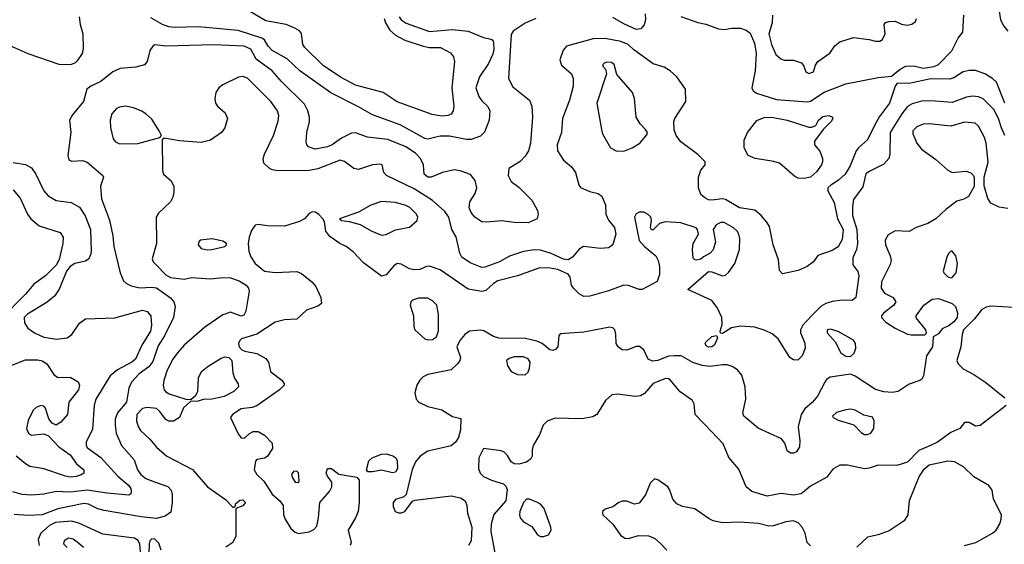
# Model space of a CAD drawing. Extents: x 1173029 to 1307123, y 522559 to 678521.
# Tile 584 of 623: x 1242798 to 1249182, y 620383 to 623786. Entities that reach past the tile are written whole.
import ezdxf

# ---------------------------------------------------------------- set-up
doc = ezdxf.new("R2010")
doc.units = 0

msp = doc.modelspace()

# ---------------------------------------------------------------- linework, layer by layer
at = {"layer": '0CON10XD'}
for points in [[(1245161.6, 623795), (1245169.4, 623765), (1245198.3, 623718.3), (1245234.5, 623685), (1245294.4, 623654.4), (1245415, 623614.1), (1245455, 623606.6), (1245526.2, 623605), (1245590.6, 623570.6), (1245610, 623545), (1245617.8, 623515), (1245599.1, 623345), (1245612.9, 623225), (1245608.8, 623195), (1245595.9, 623174.1), (1245575, 623164.2), (1245535, 623160), (1245472.2, 623172.2), (1245245, 623252.5), (1245155, 623314.6), (1244975, 623361.3), (1244882.1, 623412.1), (1244767.5, 623487.5), (1244646.9, 623605), (1244633.3, 623625), (1244626.1, 623696.1), (1244611.9, 623715), (1244581.7, 623731.7), (1244525, 623754.7), (1244395, 623778.2), (1244295, 623836.4)], [(1249145.6, 623855.6), (1249158, 623785), (1249178, 623745), (1249205, 623711.2)], [(1243183.8, 623805), (1243189.6, 623755), (1243207.1, 623695), (1243210.3, 623599.7), (1243203.6, 623566.4), (1243171.1, 623518.9), (1243155, 623504.4), (1243125, 623493.3), (1243055, 623496.5), (1242854, 623565), (1242718, 623625)], [(1246145, 623793.3), (1246076, 623764), (1245998.3, 623711.7), (1245985, 623690), (1245966.5, 623405), (1245995, 623350.8), (1246102.9, 623265), (1246118.6, 623225), (1246122.5, 623155), (1246110, 622985), (1246096.7, 622935), (1246075, 622901.2), (1246042.7, 622867.3), (1245968.8, 622821.2), (1245964.3, 622775), (1245985.6, 622735.6), (1246035, 622698.8), (1246118.8, 622615), (1246155, 622547.5), (1246160, 622525), (1246152.5, 622495), (1246095, 622468), (1246005, 622470), (1245922.2, 622482.2), (1245825, 622472.4), (1245795, 622475.3), (1245748.5, 622505), (1245725.5, 622535), (1245712.5, 622565), (1245716.1, 622605), (1245752.3, 622657.7), (1245762.7, 622695), (1245752.4, 622742.4), (1245722, 622782), (1245655, 622806.1), (1245615, 622811.5), (1245540, 622795), (1245465, 622765.5), (1245445, 622764.6), (1245420, 622785), (1245415.3, 622845.3), (1245396.9, 622885), (1245365, 622920.4), (1245302.1, 622962.1), (1245185, 623008.8), (1245054.1, 623024.1), (1244975, 623052.2), (1244949.7, 623050.3), (1244909.8, 623030.2), (1244885, 623018.6), (1244825, 622973.8), (1244795, 622961.1), (1244715, 622946.7), (1244671.4, 622961.4), (1244660, 622975), (1244655.6, 622995), (1244660.5, 623055), (1244677.3, 623125), (1244677.3, 623155), (1244666.2, 623195), (1244645, 623238.6), (1244495, 623384.5), (1244434.8, 623454.8), (1244330.9, 623530.9), (1244295.8, 623595), (1244253.8, 623615), (1244055, 623622.7), (1243745, 623614.3), (1243675, 623622.5), (1243661.2, 623615), (1243643, 623587), (1243624, 623515), (1243606.6, 623493.4), (1243551.7, 623478.3), (1243450.7, 623469.3), (1243401.3, 623448.7), (1243325, 623385.7), (1243258.8, 623355), (1243232.5, 623335), (1243212.5, 623255), (1243140.2, 623169.8), (1243121.4, 623135), (1243130.8, 623055), (1243110.8, 622905), (1243117.7, 622877.7), (1243135, 622868), (1243205, 622872.2), (1243235, 622861.8), (1243336.2, 622775), (1243341.2, 622765), (1243322.8, 622707.2), (1243329.4, 622625), (1243381.5, 622485), (1243401.2, 622385), (1243407.9, 622315), (1243448.9, 622145), (1243471.8, 622091.8), (1243490, 622075), (1243520.7, 622060.7), (1243577.2, 622047.2), (1243655, 622052.1), (1243685, 622046.1), (1243775, 621982.7), (1243797.7, 621955), (1243806.9, 621925), (1243796.2, 621855), (1243737.3, 621735), (1243695, 621670), (1243661, 621569), (1243635, 621535.3), (1243572, 621488), (1243523.9, 621435), (1243505.3, 621395), (1243491.8, 621305), (1243433.2, 621235), (1243417.7, 621195), (1243416.2, 621155), (1243423.8, 621105), (1243458.5, 621025), (1243540.2, 620930.2), (1243563.1, 620865), (1243583.1, 620835), (1243615, 620809.1), (1243672.3, 620787.7), (1243758.7, 620758.7), (1243780, 620735), (1243787.1, 620705), (1243787.5, 620655), (1243777.6, 620592.4), (1243740.8, 620565), (1243685, 620550.9), (1243585, 620560.2), (1243345, 620602), (1243305, 620613.9), (1243245, 620643.8), (1243215, 620648.7), (1243045, 620612.8), (1242945, 620574.2), (1242855, 620569.2), (1242763.3, 620576.7)], [(1245259.1, 623805), (1245272.2, 623785), (1245305, 623764.1), (1245455, 623710), (1245605, 623722.4), (1245705, 623711.2), (1245805, 623670.6), (1245855, 623660), (1245865, 623652.5), (1245870.8, 623635), (1245873.1, 623595), (1245865, 623563.3), (1245837.6, 623502.4), (1245780, 623415), (1245756.2, 623345), (1245775, 623288.6), (1245795, 623260), (1245833.3, 623223.3), (1245845.5, 623195), (1245842.4, 623135), (1245812.3, 623057.7), (1245785, 623030.4), (1245725, 623008.4), (1245695, 623008.4), (1245585, 623030.3), (1245525, 623030.6), (1245487.7, 623022.3), (1245445, 623011.1), (1245425, 623015.3), (1245265.3, 623105.3), (1245085, 623168.5), (1244995, 623221.8), (1244815, 623310.9), (1244614.8, 623454.8), (1244531.5, 623531.5), (1244435, 623587.2), (1244408.4, 623615), (1244384.8, 623654.8), (1244367.2, 623667.2), (1244215.2, 623715.2), (1244026.7, 623733.3), (1243955, 623739.1), (1243803.9, 623736.1), (1243765, 623740.4), (1243724.8, 623754.8), (1243647.6, 623797.6)], [(1246853.1, 623825), (1246855.9, 623785), (1246846.3, 623753.7), (1246825, 623727.8), (1246795, 623722.1), (1246715, 623759.6), (1246645, 623801.2)], [(1247085, 623807.5), (1247195, 623767.1), (1247247, 623757), (1247328, 623728), (1247365, 623722.5), (1247415, 623731.8), (1247471.1, 623731.1), (1247509.1, 623719.1), (1247535, 623698.6), (1247563.4, 623635), (1247572.6, 623567.4), (1247567.3, 623455), (1247544.5, 623345), (1247554, 623324), (1247575, 623308.9), (1247705, 623269.3), (1247905, 623253.8), (1247925, 623258.8), (1248014.3, 623315.7), (1248155, 623369.6), (1248365, 623411.2), (1248450.8, 623419.2), (1248506.2, 623465), (1248544.6, 623485.4), (1248595, 623486.7), (1248655, 623472.9), (1248727.3, 623482.7), (1248755, 623496.2), (1248842.9, 623585), (1248883.8, 623666.2), (1248914, 623705), (1248920, 623815)], [(1247678.2, 623815), (1247677.7, 623765), (1247656.2, 623695), (1247672.1, 623625), (1247700.6, 623560.6), (1247732.4, 623532.4), (1247755, 623524), (1247815, 623524.4), (1247866.4, 623506.4), (1247883.3, 623485), (1247895, 623447.5), (1247915, 623436.7), (1247945, 623447.5), (1247958.3, 623491.7), (1247974, 623515), (1248051.1, 623568.9), (1248083.8, 623616.2), (1248115, 623642.9), (1248205, 623671.4), (1248305, 623658.8), (1248346.1, 623646.1), (1248375, 623646.7), (1248392.3, 623657.7), (1248409.2, 623695), (1248402.5, 623755), (1248411.7, 623768.3), (1248435, 623773.8), (1248475, 623775.7), (1248516.6, 623756.6), (1248555, 623750), (1248583, 623757), (1248605.7, 623775), (1248612.9, 623795)], [(1249185, 623245.5), (1249131.7, 623381.7), (1249105.7, 623405.7), (1249055.8, 623435.8), (1248995, 623457.3), (1248955, 623457.3), (1248915, 623447.8), (1248855, 623410), (1248828.9, 623401.1), (1248705, 623403.5), (1248565, 623372.2), (1248486.4, 623373.6), (1248474.3, 623355.7), (1248438.2, 623245), (1248372.2, 623157.8), (1248342.6, 623105), (1248295, 623007.5), (1248236.7, 622955), (1248222.7, 622935), (1248181.7, 622838.3), (1248149.5, 622785), (1248106.5, 622745), (1248056.4, 622713.6), (1248038.1, 622695), (1248038.1, 622675), (1248079.8, 622599.8), (1248101.6, 622495), (1248137.5, 622425), (1248129.9, 622360.1), (1248105, 622313.1), (1248065, 622288), (1247973.8, 622256.2), (1247945, 622214.5), (1247902.9, 622185), (1247845, 622158.8), (1247745, 622136.7), (1247725, 622160), (1247718.3, 622228.3), (1247682.9, 622325), (1247659.3, 622445), (1247643.1, 622473.1), (1247605.5, 622515.5), (1247565, 622550), (1247465, 622565.4), (1247375, 622618.8), (1247355, 622624.6), (1247285, 622614.6), (1247265, 622617.9), (1247239.8, 622629.8), (1247215, 622652.5), (1247199.5, 622695), (1247199.2, 622765), (1247215, 622810), (1247242, 622845), (1247242.5, 622865), (1247195, 622911.9), (1247084.6, 622994.6), (1247054.4, 623035), (1247041.4, 623071.4), (1247039.4, 623125), (1247045.6, 623145), (1247117.1, 623255), (1247115, 623336.7), (1247058.9, 623415), (1247015, 623455.5), (1246977.7, 623477.7), (1246905, 623500.9), (1246780.2, 623590.2), (1246742.7, 623625), (1246695.9, 623645.9), (1246595, 623665.3), (1246516.9, 623663.1), (1246344, 623615), (1246322.1, 623587.9), (1246300, 623525), (1246310.9, 623490.9), (1246375.7, 623435), (1246385.7, 623405), (1246386.9, 623355), (1246363.5, 623265), (1246317.1, 623145), (1246311.8, 623055), (1246283.1, 622975), (1246285.4, 622935.4), (1246324.6, 622874.6), (1246375, 622831.4), (1246402.9, 622795), (1246422.9, 622715), (1246435, 622698), (1246495, 622672.5), (1246548.8, 622658.8), (1246572.3, 622642.3), (1246595.8, 622585), (1246598.6, 622525), (1246615.4, 622485.4), (1246655, 622437.5), (1246663.8, 622395), (1246646.9, 622335), (1246635, 622319.2), (1246615, 622307.1), (1246565, 622301.1), (1246454.7, 622315.3), (1246425, 622297.7), (1246382.5, 622245), (1246355, 622227.6), (1246325, 622233.1), (1246245, 622269.4), (1246175, 622291.6), (1246135, 622292.7), (1246065, 622282.7), (1245975, 622253.1), (1245910, 622215), (1245815, 622181.1), (1245795, 622179.2), (1245718, 622208), (1245664.4, 622245), (1245652.3, 622272.3), (1245627.1, 622377.1), (1245600, 622425), (1245581.4, 622505), (1245555, 622542.9), (1245475, 622613.8), (1245355, 622690), (1245176, 622775), (1245158.8, 622795), (1245147.5, 622845), (1245138.3, 622848.3), (1245085, 622845.7), (1244995, 622813.5), (1244965, 622821.5), (1244905, 622866.8), (1244875, 622874), (1244731.1, 622818.9), (1244675, 622808.2), (1244475, 622806.9), (1244435, 622813.3), (1244415, 622823.1), (1244381.9, 622855), (1244376.9, 622885), (1244385.6, 622915), (1244443.3, 623035), (1244475, 623127.5), (1244478.1, 623165), (1244469.4, 623195), (1244426.9, 623255), (1244365.3, 623315.3), (1244275, 623407.5), (1244245, 623418.8), (1244216.1, 623413.9), (1244115, 623362.9), (1244090, 623345), (1244070.8, 623315), (1244064.2, 623275), (1244068, 623245), (1244080, 623225), (1244131.1, 623181.1), (1244146.4, 623145), (1244128.6, 623085), (1244107.5, 623055), (1244034.5, 623005.5), (1243975, 622990.6), (1243835, 623000.6), (1243735, 623017.5), (1243722.5, 623007.5), (1243723.3, 622805), (1243730, 622785), (1243781.2, 622741.2), (1243796.9, 622705), (1243797.9, 622667.9), (1243791.9, 622635), (1243776.1, 622603.9), (1243699.1, 622530.9), (1243683.6, 622505), (1243685.4, 622335.4), (1243657.8, 622235), (1243664.4, 622215), (1243684.7, 622194.7), (1243745, 622131.8), (1243775, 622114.1), (1243865, 622103.8), (1243915, 622112.9), (1244035, 622105.2), (1244115, 622114.3), (1244165, 622112.7), (1244221.8, 622091.8), (1244266.5, 622065), (1244281.8, 622045), (1244286.2, 622025), (1244263.8, 621896.2), (1244251.1, 621868.9), (1244235, 621863.5), (1244165, 621887.9), (1244115, 621872.1), (1243998.3, 621791.7), (1243865, 621674.5), (1243820.4, 621625), (1243791.8, 621585), (1243755, 621512.5), (1243733.1, 621445), (1243729.1, 621415), (1243734.4, 621385), (1243745, 621371.4), (1243768.2, 621358.2), (1243875, 621323.8), (1243908.3, 621321.7), (1243939.5, 621350.5), (1243954, 621375), (1243957.9, 621462.1), (1243977.8, 621505), (1244021.3, 621538.7), (1244105, 621590), (1244128.6, 621598.6), (1244155, 621595.4), (1244173.1, 621575), (1244179.3, 621495), (1244191.7, 621461.7), (1244215.6, 621425), (1244217.5, 621405), (1244187.1, 621375), (1244125, 621342.3), (1244045.5, 621325.5), (1243987, 621323), (1243955, 621312), (1243905, 621310), (1243861.1, 621268.9), (1243834.1, 621205.9), (1243795, 621182.1), (1243765, 621182.3), (1243745, 621192.7), (1243705, 621247.1), (1243685, 621264.4), (1243625, 621271.2), (1243595, 621263.9), (1243557.3, 621225), (1243554.7, 621184.7), (1243566.4, 621146.4), (1243581.8, 621121.8), (1243641.8, 621065), (1243685, 621012.1), (1243752.2, 620955), (1243919.3, 620869.3), (1244015, 620755.5), (1244133.1, 620673.1), (1244175, 620627.5), (1244187.5, 620622.5), (1244197.5, 620632.5), (1244197.5, 620645), (1244225, 620668.8), (1244245, 620671.2), (1244262.5, 620655), (1244245, 620633.3), (1244200, 620615), (1244199.2, 620435), (1244180, 620395), (1244134.8, 620365.2)], [(1246715, 622932.5), (1246770, 622955), (1246818, 622985), (1246865, 623040), (1246868, 623055), (1246856, 623075), (1246820.2, 623110.2), (1246795.6, 623155), (1246784.3, 623275), (1246772, 623315), (1246670.8, 623430.8), (1246653.3, 623495), (1246635, 623508), (1246605, 623510), (1246587.5, 623505), (1246580, 623495), (1246580, 623485), (1246596.7, 623465), (1246603.3, 623435), (1246540.9, 623245), (1246569.5, 623075), (1246577.8, 623045), (1246628.6, 622955), (1246664.6, 622934.6), (1246715, 622932.5)], [(1249185, 623034.2), (1249163.9, 623083.9), (1249143.8, 623145), (1249113.6, 623203.6), (1249045, 623273.3), (1249015, 623286.5), (1248975, 623289.5), (1248936.2, 623283.8), (1248845, 623248.9), (1248705, 623259.1), (1248645, 623257.6), (1248585, 623241.3), (1248555, 623223.9), (1248517.4, 623175), (1248442.9, 623055), (1248440.8, 622915), (1248434.2, 622885.8), (1248401.7, 622848.3), (1248305, 622802.2), (1248285, 622785.6), (1248265, 622701.2), (1248205, 622618.8), (1248197.1, 622575), (1248197.1, 622515), (1248225.3, 622425.3), (1248231.2, 622335), (1248224.5, 622295.5), (1248199.1, 622240.9), (1248200, 622195), (1248232.7, 622152.7), (1248239.2, 622125), (1248220, 621985), (1248195, 621964.2), (1248133.2, 621966.8), (1248065, 621957.8), (1248025, 621945.5), (1247995, 621927.2), (1247931.6, 621865), (1247876.4, 621805), (1247860.4, 621775), (1247861.2, 621755), (1247888, 621688), (1247890.8, 621655), (1247872.2, 621605), (1247842.6, 621577.4), (1247815, 621578.9), (1247790.6, 621595), (1247716.5, 621715), (1247677.7, 621747.7), (1247630.9, 621770.9), (1247565, 621791.1), (1247472.6, 621797.4), (1247413.3, 621786.7), (1247355, 621750), (1247341.7, 621751.7), (1247340, 621765), (1247352.1, 621807.9), (1247350.4, 621855), (1247320.1, 621920.1), (1247285.6, 621965.6), (1247130, 622035), (1247265, 622152), (1247285, 622150.8), (1247355, 622124.7), (1247375, 622129.7), (1247394.8, 622145.2), (1247433.9, 622205), (1247464.3, 622295), (1247466.9, 622365), (1247461.4, 622395), (1247450, 622415), (1247425.8, 622435.8), (1247365, 622470), (1247345, 622470.5), (1247315, 622455.7), (1247294.3, 622425), (1247309.2, 622345), (1247295, 622294.3), (1247275, 622271.9), (1247231.2, 622248.8), (1247215, 622233.3), (1247185, 622226.7), (1247175, 622227.5), (1247165, 622240), (1247160, 622295), (1247163.8, 622335), (1247198.8, 622395), (1247193.8, 622425), (1247185, 622436.2), (1247085, 622467.8), (1246985, 622474.5), (1246946.7, 622465), (1246905, 622422.5), (1246895, 622422.5), (1246887.5, 622435), (1246893.6, 622486.4), (1246890, 622505), (1246873.1, 622523.1), (1246845, 622537.1), (1246815, 622538.6), (1246795, 622525.8), (1246784.6, 622505), (1246815, 622353.3), (1246848.8, 622315), (1246922.5, 622255), (1246937.8, 622225), (1246945.6, 622185), (1246947, 622133), (1246932.3, 622087.7), (1246835, 622035.6), (1246814.4, 622035.6), (1246745, 622061.2), (1246715, 622064.7), (1246615, 622027.1), (1246495, 621993.5), (1246455, 621990.5), (1246425, 622007.5), (1246390, 622045), (1246376.9, 622065), (1246368.1, 622115), (1246354.4, 622135), (1246286.9, 622165), (1246225, 622175.6), (1246165, 622174.7), (1246025, 622123.6), (1245898.7, 622091.3), (1245870, 622075), (1245820, 622030), (1245795, 622022.9), (1245705, 622037.7), (1245525, 622164.4), (1245455, 622186.9), (1245435, 622185.7), (1245392.5, 622165), (1245355, 622162.5), (1245325, 622170.5), (1245271.4, 622201.4), (1245245, 622204.5), (1245225, 622190.5), (1245175, 622131.9), (1245145, 622121.4), (1245028.3, 622208.3), (1244961.2, 622281.2), (1244915.4, 622315.4), (1244873.8, 622335), (1244808.8, 622378.8), (1244784, 622415), (1244774.1, 622474.1), (1244764.2, 622494.2), (1244735, 622524), (1244715, 622538), (1244695, 622538.8), (1244675, 622528), (1244645.7, 622495), (1244612.9, 622477.1), (1244515, 622447.5), (1244405, 622449.5), (1244345, 622458.6), (1244325, 622452.5), (1244301.2, 622418.8), (1244286.9, 622375), (1244280, 622335), (1244283.8, 622285), (1244296.9, 622246.9), (1244324, 622204), (1244385.3, 622155.3), (1244455, 622146.1), (1244595, 622152.7), (1244625, 622140), (1244692.5, 622085), (1244718.5, 622055), (1244751.1, 621985), (1244754.5, 621945), (1244732.2, 621927.8), (1244658.8, 621901.2), (1244595, 621844.5), (1244515, 621838.5), (1244455, 621823.5), (1244335, 621746.2), (1244237.1, 621715), (1244224.5, 621705), (1244217.7, 621685), (1244221.3, 621665), (1244237.5, 621645), (1244258.8, 621635), (1244335, 621621.1), (1244395, 621588.5), (1244410.6, 621565), (1244424.2, 621505), (1244500.8, 621445), (1244512.5, 621425), (1244512, 621415), (1244482.2, 621385), (1244335, 621281.8), (1244305, 621271.1), (1244235, 621261.1), (1244178.1, 621225), (1244165.8, 621205), (1244215, 621098.8), (1244235, 621074), (1244255, 621071.2), (1244288.3, 621101.7), (1244312.5, 621115), (1244344.3, 621114.3), (1244385, 621092), (1244435, 621040), (1244438.1, 621005), (1244404.2, 620955.8), (1244387.3, 620942.7), (1244336.4, 620933.6), (1244327.7, 620922.3), (1244318.1, 620865), (1244335.7, 620835), (1244382, 620792), (1244435, 620707.5), (1244485.8, 620665), (1244505.7, 620635), (1244509.4, 620575), (1244519.4, 620545), (1244556.5, 620485), (1244585, 620461.1), (1244605, 620454.1), (1244675, 620463.8), (1244705, 620478.1), (1244725, 620501.2), (1244735.6, 620555), (1244743.5, 620655), (1244806.9, 620725), (1244821.9, 620755), (1244822.5, 620785), (1244793.1, 620825), (1244785.7, 620845), (1244795, 620873.8), (1244820, 620875), (1244867.3, 620837.3), (1244985, 620817.5), (1244999.3, 620799.3), (1244998.9, 620655), (1244992.5, 620595), (1244975, 620554.2), (1244926.9, 620475), (1244947.1, 620395), (1244940, 620375)], [(1243445, 622982), (1243565, 622982.9), (1243707.5, 623022.5), (1243717.5, 623035), (1243703.3, 623065), (1243655, 623140), (1243616, 623176), (1243585, 623194.4), (1243535.4, 623215.4), (1243485, 623224.5), (1243445, 623218.9), (1243425, 623209.4), (1243395.5, 623175), (1243385.5, 623135), (1243386.4, 623086.4), (1243405, 623013.3), (1243420, 622995), (1243445, 622982)], [(1247885, 622757.1), (1247845, 622759.2), (1247825, 622770), (1247725, 622855.6), (1247687.2, 622867.2), (1247567.5, 622885), (1247521.2, 622905), (1247495.8, 622955), (1247495.8, 623005), (1247518, 623055), (1247578.3, 623131.7), (1247625, 623152.7), (1247675, 623153.1), (1247774.6, 623134.6), (1247915, 623090), (1247935, 623090), (1247959.5, 623100.5), (1247977.5, 623135), (1248005, 623157.8), (1248044.2, 623164.2), (1248067.5, 623155), (1248071.2, 623145), (1248060, 623125), (1248006.7, 623075), (1247951.2, 622998.8), (1247951.2, 622975), (1247985, 622933.3), (1248003.1, 622885), (1248004.4, 622865), (1247997.5, 622845), (1247965, 622799.4), (1247925, 622764.7), (1247885, 622757.1)], [(1249205, 622562.5), (1249149.7, 622569.7), (1249095, 622596.2), (1249075.7, 622625.7), (1249052.3, 622707.7), (1249052, 622765), (1249077.6, 622862.4), (1249064.8, 622984.8), (1249052.7, 623022.7), (1249015.6, 623095), (1248994, 623116), (1248925, 623121.5), (1248835, 623096.1), (1248695, 623111.1), (1248655, 623109.2), (1248615, 623090.9), (1248590, 623065), (1248589.5, 623045), (1248615.5, 622985), (1248645.8, 622945.8), (1248738.5, 622878.5), (1248815, 622809.2), (1248845, 622795.8), (1248862.5, 622797.5), (1248935, 622803.1), (1248965, 622792.2), (1248982.9, 622775), (1248987.7, 622762.3), (1248986, 622705), (1248949.7, 622640.3), (1248918.8, 622621.2), (1248875, 622610), (1248804, 622556), (1248738.6, 622495), (1248685.8, 622465), (1248611.4, 622438.6), (1248565, 622412.9), (1248475, 622416), (1248428.8, 622391.2), (1248410, 622355), (1248412.9, 622325), (1248441.5, 622255), (1248447.5, 622225), (1248441.2, 622198.8), (1248386.9, 622085), (1248384.5, 622045), (1248405, 622012.5), (1248461.2, 621985), (1248478, 621955), (1248466.4, 621933.6), (1248397.8, 621882.2), (1248385.7, 621865), (1248385.7, 621855), (1248413.9, 621823.9), (1248474.6, 621784.6), (1248555, 621746.7), (1248578.3, 621741.7), (1248667.5, 621742.5), (1248677.5, 621752.5), (1248672.5, 621775), (1248611.7, 621851.7), (1248611.2, 621865), (1248660, 621935), (1248715, 621972.5), (1248755, 621976.7), (1248844.6, 621944.6), (1248864.7, 621924.7), (1248878.8, 621885), (1248876.7, 621855), (1248855, 621825.9), (1248825, 621801.8), (1248780.2, 621779.8), (1248755, 621747.5), (1248721.7, 621728.3), (1248716.2, 621665), (1248676.7, 621605), (1248658.6, 621475), (1248647.5, 621455), (1248634.5, 621445.5), (1248565, 621421.1), (1248494.2, 621375), (1248455, 621366.7), (1248401.7, 621371.7), (1248347.8, 621387.8), (1248215, 621474.4), (1248185, 621487.5), (1248052.7, 621467.3), (1248028.8, 621451.2), (1248019.2, 621435), (1247970.4, 621345), (1247938.2, 621305), (1247889, 621261), (1247864, 621225), (1247845.9, 621145), (1247856.7, 621055), (1247854.3, 621015.7), (1247835, 620983.5), (1247815, 620974.5), (1247795, 620974.4), (1247775, 620988.8), (1247758.1, 621038.1), (1247737.5, 621067.5), (1247587.2, 621137.2), (1247494.2, 621215), (1247487.5, 621235), (1247506.9, 621325), (1247502.2, 621405), (1247480.2, 621480.2), (1247453.1, 621515), (1247417.1, 621537.1), (1247385, 621546.8), (1247355, 621548.3), (1247275, 621537.3), (1247224, 621544), (1247163.1, 621563.1), (1247086.4, 621606.4), (1247044.6, 621605.4), (1247005, 621602.9), (1246935, 621575.4), (1246901.8, 621571.8), (1246874, 621584), (1246845, 621644), (1246816.4, 621666.4), (1246795, 621666.9), (1246735, 621641.5), (1246705, 621644.5), (1246678.6, 621665), (1246665.6, 621685), (1246664.2, 621745.8), (1246656.9, 621775), (1246645, 621786.9), (1246625, 621792.7), (1246455, 621758.8), (1246302.7, 621747.3), (1246293.9, 621736.1), (1246286.7, 621665), (1246275, 621648.9), (1246255, 621640), (1246235, 621643.8), (1246186, 621686), (1246151.5, 621701.5), (1246078.2, 621718.2), (1245905, 621720.3), (1245870.6, 621730.6), (1245807.8, 621767.8), (1245786.9, 621773.1), (1245715, 621765.6), (1245685, 621744.4), (1245651.5, 621705)], [(1242755, 622860), (1242835, 622846.9), (1242874.5, 622824.5), (1242903.1, 622785), (1242954.4, 622675), (1242983.9, 622643.9), (1243035, 622614.4), (1243130.9, 622600.9), (1243185, 622570), (1243223.4, 622513.4), (1243257.5, 622425), (1243260.8, 622285), (1243258.3, 622261.7), (1243246, 622235), (1243225, 622219.4), (1243155, 622204.1), (1243125, 622185.3), (1243101.5, 622155), (1243057, 622043), (1243025, 621995.5), (1242976.5, 621953.5), (1242847.8, 621875), (1242827.5, 621855), (1242828.7, 621818.7), (1242851.4, 621785), (1242894.3, 621754.3), (1242953.7, 621726.3), (1243037.1, 621712.9), (1243107, 621723), (1243136, 621744), (1243185, 621818.6), (1243225.4, 621844.6), (1243415, 621851.2), (1243595, 621901.4), (1243625, 621893.1), (1243648.9, 621865), (1243652.6, 621802.6), (1243646.1, 621765), (1243589.1, 621675), (1243550, 621585), (1243525, 621564.2), (1243432.2, 621515), (1243385.7, 621475), (1243292.4, 621325), (1243280.3, 621285), (1243269.5, 621130.5), (1243228.5, 621045), (1243229.1, 621025), (1243238, 621008), (1243325.3, 620945.3), (1243435.5, 620825), (1243505, 620765.5), (1243517.9, 620745), (1243521.9, 620725), (1243519.1, 620710.9), (1243505, 620700.8), (1243365, 620714.2), (1243235, 620735.2), (1243125, 620721.3), (1243035, 620726.5), (1242955, 620708.9), (1242875, 620701.1), (1242815.3, 620705.3), (1242754.2, 620724.2)], [(1242755, 622681.5), (1242802, 622628), (1242849.5, 622525), (1242871.4, 622495), (1242925, 622449.5), (1243061.2, 622405), (1243080, 622375), (1243078.1, 622335), (1243055, 622230), (1243035, 622194.4), (1242965.7, 622125), (1242889.4, 622070.6), (1242835.5, 622005), (1242675, 621843.3)], [(1245145, 622388), (1245175, 622392), (1245235, 622423.3), (1245325, 622439.4), (1245375, 622484.3), (1245380.5, 622505), (1245371.1, 622525), (1245328.5, 622568.5), (1245301.7, 622581.7), (1245235, 622599.6), (1245143.4, 622606.6), (1245075, 622583.3), (1244995, 622538.1), (1244872.5, 622495), (1244883.9, 622483.9), (1244935, 622478), (1245005, 622458.6), (1245077.3, 622417.3), (1245145, 622388)], [(1244013.2, 622293.2), (1244045, 622294.4), (1244127.5, 622315), (1244140, 622325), (1244140, 622335), (1244115, 622350), (1244045.7, 622365.7), (1243967.5, 622355), (1243958.8, 622345), (1243956.2, 622325), (1243975, 622302), (1244013.2, 622293.2)], [(1248835, 622110.9), (1248845, 622113.5), (1248870, 622145), (1248879.4, 622205), (1248867.1, 622255), (1248845, 622283.8), (1248835, 622283.8), (1248820.3, 622269.7), (1248808.6, 622245), (1248785.8, 622155.8), (1248789.2, 622145), (1248815, 622118.9), (1248835, 622110.9)], [(1245445, 621708.7), (1245475, 621712.2), (1245501.1, 621728.9), (1245512.8, 621767.2), (1245513.8, 621873.8), (1245503.1, 621935), (1245475, 621963.5), (1245445, 621980.4), (1245385, 621978.8), (1245345, 621966.7), (1245334.4, 621955), (1245329.4, 621935), (1245352.3, 621865), (1245354.6, 621795), (1245361.1, 621775), (1245425, 621715.9), (1245445, 621708.7)], [(1249245, 621918.8), (1249095, 621926.9), (1249065, 621921.4), (1249035, 621903.1), (1248989.6, 621845), (1248918, 621775), (1248908.1, 621745), (1248900, 621665), (1248875.3, 621575.3), (1248883.9, 621553.9), (1248915, 621521.2), (1248985, 621485.4), (1249062.8, 621432.8), (1249185, 621334.2)], [(1247265, 621661.9), (1247249.7, 621669.7), (1247242, 621685), (1247246, 621695), (1247285, 621732), (1247317, 621737), (1247322.5, 621725), (1247312.5, 621695), (1247300.8, 621675), (1247285, 621663.1), (1247265, 621661.9)], [(1248185, 621602), (1248207.8, 621622.2), (1248220, 621655), (1248217.9, 621685), (1248205, 621708.1), (1248105, 621763.8), (1248055, 621778), (1248033.3, 621775), (1248033.3, 621755), (1248086.1, 621696.1), (1248121.2, 621625), (1248155, 621604), (1248185, 621602)], [(1245651.5, 621705), (1245631.9, 621665), (1245655.5, 621595), (1245652.2, 621575), (1245639.4, 621555), (1245595, 621515.6), (1245445, 621484.4), (1245415, 621469.4), (1245392.4, 621447.6), (1245372.9, 621415), (1245360.8, 621365), (1245368, 621325), (1245386, 621305), (1245445, 621276.2), (1245535.3, 621255.3), (1245605, 621213.1), (1245658.3, 621198.3), (1245655.4, 621125), (1245643.6, 621075), (1245624.4, 621045), (1245595, 621022.5), (1245445, 620987.7), (1245395.6, 620955), (1245365, 620916.9), (1245341.9, 620868.1), (1245304.2, 620705), (1245289.5, 620690.5), (1245235, 620672.9), (1245219.2, 620655), (1245218.8, 620628.8), (1245233.3, 620595), (1245255, 620586.2), (1245273.6, 620586.4), (1245295, 620596.7), (1245345, 620663.3), (1245360.3, 620669.7), (1245595, 620697.1), (1245656.2, 620685), (1245685.8, 620665), (1245697.5, 620635), (1245700.8, 620585), (1245728.9, 620495), (1245725, 620406.2), (1245708.5, 620375)], [(1242705, 621526.9), (1242835, 621579.4), (1242915, 621580), (1242945, 621572.2), (1242974.6, 621554.6), (1243019.5, 621485), (1243045, 621464.4), (1243125, 621466.5), (1243176.7, 621436.7), (1243185.6, 621415), (1243179.5, 621385), (1243116.9, 621305), (1243107.5, 621225), (1243065, 621174.5), (1243035, 621156.7), (1243008, 621168), (1242987.2, 621197.2), (1242965, 621266.7), (1242955, 621280), (1242935, 621283.8), (1242905, 621271.2), (1242885, 621253.3), (1242853.3, 621186.7), (1242842.3, 621135), (1242854.7, 621104.7), (1242875, 621090.5), (1242955, 621098.9), (1242985, 621087.1), (1243051.9, 621015), (1243125, 620962.5), (1243166.4, 620905), (1243214.4, 620865), (1243214.6, 620845.4), (1243197.4, 620832.6), (1243165, 620823.4), (1243125, 620818.8), (1243095, 620824.1), (1242955, 620873.1), (1242865, 620886.8), (1242835, 620904.6), (1242775.8, 620955.8)], [(1246075, 621483.3), (1246095, 621500), (1246103.1, 621525), (1246106.9, 621565), (1246095, 621586.5), (1246065, 621598.5), (1246005, 621598.5), (1245971.2, 621588.8), (1245954, 621575), (1245961.3, 621541.3), (1245985, 621504.2), (1246025, 621484.5), (1246075, 621483.3)], [(1249195, 621282.9), (1249025, 621154), (1248995, 621150), (1248955, 621173.3), (1248925, 621173.3), (1248893.3, 621135), (1248835, 621107.8), (1248748.1, 621045), (1248703.4, 621023.4), (1248628, 620992), (1248555, 620916.2), (1248485, 620894.3), (1248365, 620897.3), (1248305, 620876.5), (1248275, 620872.7), (1248165, 620895.7), (1248115, 620896), (1248070.3, 620869.7), (1248031.7, 620818.3), (1247925, 620760), (1247865, 620710.8), (1247815, 620701.9), (1247735, 620713.1), (1247645, 620696.2), (1247546.2, 620725), (1247507.5, 620755), (1247460.3, 620870.3), (1247396.8, 620946.8), (1247359.2, 621035), (1247283.9, 621113.9), (1247177.1, 621225), (1247170.8, 621295), (1247160, 621315), (1247081.1, 621371.1), (1247015, 621450), (1247005, 621457.5), (1246985, 621458.5), (1246904.7, 621425.3), (1246848.3, 621361.7), (1246823.9, 621346.1), (1246787.7, 621342.3), (1246673.6, 621356.4), (1246637.6, 621352.4), (1246597.1, 621315), (1246540.8, 621225), (1246515, 621210), (1246443.8, 621196.2), (1246269.3, 621200.7), (1246217.2, 621182.8), (1246192.5, 621155), (1246167.4, 621092.6), (1246128, 621025), (1246120, 620995), (1246120, 620955), (1246112.7, 620937.3), (1246085, 620915.8), (1246035, 620902.5), (1246005, 620904.3), (1245985, 620918.8), (1245961.7, 620958.3), (1245939.8, 620979.8), (1245918.9, 620988.9), (1245806.1, 621003.9), (1245775.7, 620945), (1245772.9, 620875), (1245784.3, 620845), (1245805, 620822.9), (1245858, 620798), (1245934.4, 620774.4), (1245949.7, 620759.7), (1245958.7, 620738.7), (1245950, 620665), (1245873.3, 620576.7), (1245855, 620513.3), (1245854, 620465), (1245880, 620315)], [(1248295, 621094.3), (1248316.2, 621105), (1248336, 621135), (1248338.8, 621185), (1248327.7, 621207.7), (1248270.6, 621220.6), (1248215, 621252.5), (1248185, 621258.6), (1248154.4, 621255.6), (1248095, 621237.1), (1248067.5, 621215), (1248072.5, 621205), (1248105, 621188), (1248207.1, 621157.1), (1248255, 621107.5), (1248275, 621095.8), (1248295, 621094.3)], [(1245215, 620846.9), (1245145, 620864.4), (1245085, 620852.5), (1245055, 620853.3), (1245047.5, 620865), (1245062, 620925), (1245084, 620945), (1245145, 620968), (1245175, 620970.4), (1245217.9, 620957.9), (1245236.9, 620945), (1245246.2, 620925), (1245247.5, 620875), (1245235, 620850), (1245215, 620846.9)], [(1248925, 620374.4), (1248996.7, 620395), (1249105.3, 620454.7), (1249128.6, 620475), (1249152.2, 620515), (1249162.2, 620545), (1249163.6, 620575), (1249111.4, 620675), (1249104.4, 620734.4), (1249082, 620765), (1248985, 620820), (1248916.7, 620885), (1248858.3, 620918.3), (1248815, 620922.7), (1248695, 620897.3), (1248655, 620863.3), (1248630.4, 620825), (1248564.6, 620665), (1248557.1, 620575), (1248533.5, 620535), (1248435, 620471.4), (1248365, 620444), (1248295, 620428.8), (1248226.3, 620363.7)], [(1244605, 620783.3), (1244611.2, 620795), (1244605, 620847.5), (1244595, 620858), (1244572.5, 620855), (1244560, 620835), (1244566.7, 620815), (1244585, 620786.7), (1244605, 620783.3)], [(1247925, 620372.5), (1247902.9, 620395), (1247891.9, 620455), (1247871.1, 620495), (1247845, 620521.5), (1247814.5, 620534.5), (1247765, 620528.1), (1247685, 620502), (1247655, 620500.8), (1247588.8, 620518.8), (1247465, 620526.9), (1247355, 620522.5), (1247295, 620535.6), (1247268, 620548), (1247175, 620612.5), (1247095, 620628.1), (1247058.8, 620645), (1247032, 620675), (1247014.3, 620734.3), (1247000, 620755), (1246935, 620802), (1246915, 620808), (1246885, 620778.8), (1246856.2, 620703.8), (1246815, 620650), (1246785, 620643.8), (1246735, 620662.5), (1246705, 620662.5), (1246683.3, 620655), (1246645, 620626.7), (1246595, 620610), (1246577.5, 620595), (1246576.7, 620585), (1246580, 620575), (1246645, 620513.8), (1246693, 620443), (1246722.1, 620422.1), (1246745, 620420), (1246810.5, 620439.5), (1246875, 620438.8), (1246915, 620422), (1246956, 620385), (1246994.5, 620344.5)], [(1246195, 620434.3), (1246226.7, 620445), (1246243.3, 620475), (1246241.2, 620495), (1246198.6, 620615), (1246175, 620644), (1246156.2, 620655), (1246103.3, 620675), (1246085, 620675.5), (1246065.2, 620654.8), (1246041.6, 620595), (1246038, 620575), (1246042.9, 620555), (1246065, 620529.1), (1246118.3, 620498.3), (1246155, 620444.4), (1246175, 620434.4), (1246195, 620434.3)], [(1243583.8, 620315), (1243576.7, 620383.3), (1243567.3, 620407.3), (1243543.2, 620423.2), (1243338.3, 620448.3), (1243180.8, 620520.8), (1243135, 620533.5), (1243030.9, 620525), (1242992, 620505), (1242934.3, 620455), (1242918.1, 620415), (1242925.4, 620375.4)], [(1243211.9, 620361.9), (1243180.3, 620390.3), (1243145, 620415.5), (1243115, 620423.1), (1243085.7, 620405), (1243081.9, 620385), (1243105, 620361.5)], [(1243715.7, 620345.7), (1243699.7, 620389.7), (1243675, 620416.7), (1243655, 620417.5), (1243642.5, 620405), (1243636.7, 620385), (1243636.1, 620323.9)]]:
    msp.add_lwpolyline(points, dxfattribs=at)

doc.saveas('drawing.dxf')
